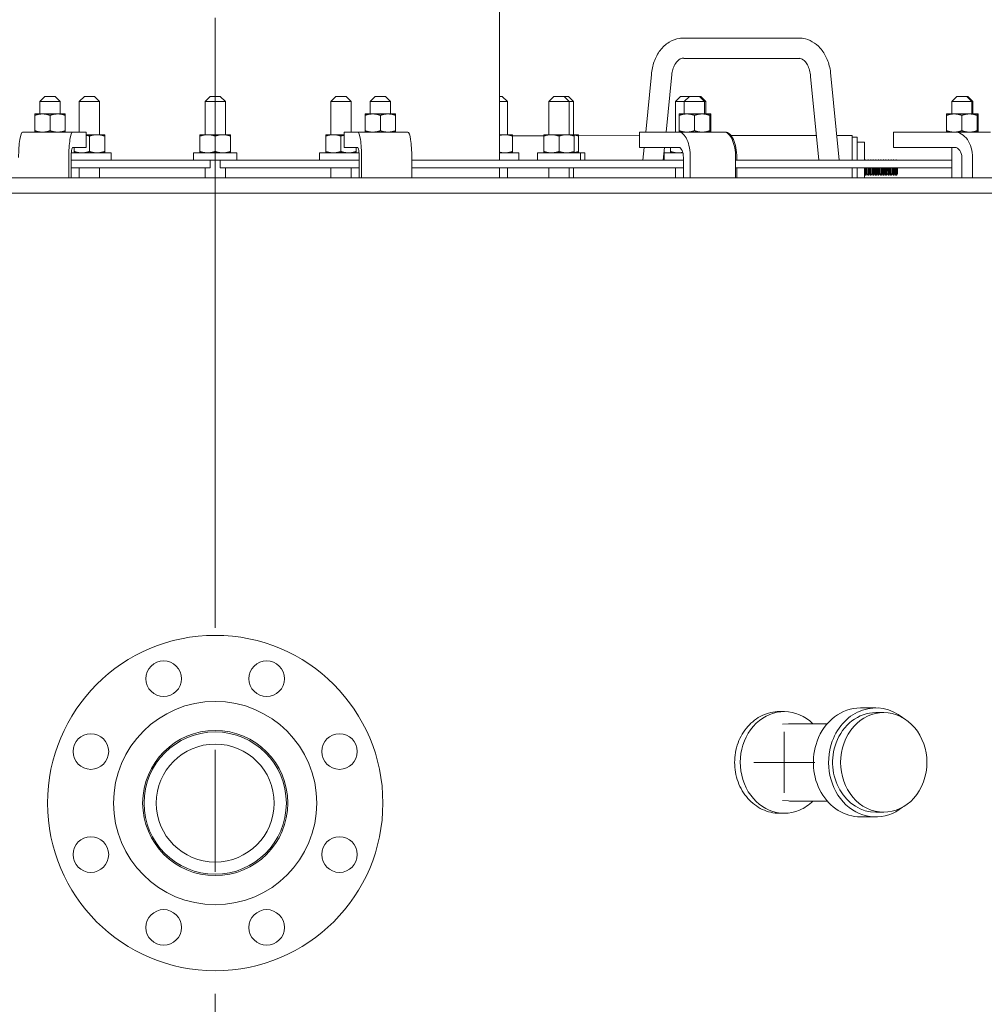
# Model space of a CAD drawing. Header units: inches. Extents: x 1 to 669, y 0 to 417.
# Tile 258 of 317: x 329 to 352, y 245 to 269. Entities that reach past the tile are written whole.
import ezdxf

# ---------------------------------------------------------------- set-up
doc = ezdxf.new("R2010")
doc.units = ezdxf.units.IN
doc.header["$LTSCALE"] = 12
doc.header["$MEASUREMENT"] = 0
doc.linetypes.add('C', pattern=[2, 1.25, -0.25, 0.25, -0.25])
doc.layers.get('0').update_dxf_attribs({"linetype": 'CONTINUOUS'})
doc.layers.add('C', color=4, linetype='C', lineweight=13)
doc.layers.add('Leader', color=41, linetype='CONTINUOUS', lineweight=13)
doc.layers.add('D', color=2, linetype='CONTINUOUS')
doc.layers.add('X', color=1, linetype='CONTINUOUS')
doc.styles.get("Standard").update_dxf_attribs({"font": 'SIMPLEX.SHX', "width": 0.875})
doc.dimstyles.new('STANDARD$0', dxfattribs={"dimscale": 32, "dimtxt": 0.09375, "dimasz": 0.0625, "dimexe": 0.03125, "dimexo": 0.03125, "dimgap": 0.03125, "dimtad": 1, "dimtih": 1, "dimtoh": 1, "dimdec": 4, "dimzin": 12, "dimdsep": 46, "dimlunit": 5, "dimtxsty": 'Standard', "dimcen": -0.03125, "dimclrd": 256, "dimclre": 256, "dimclrt": 256, "dimadec": 0, "dimazin": 0, "dimtfac": 0.875, "dimtdec": 4, "dimtofl": 0, "dimtmove": 0, "dimatfit": 3, "dimfxl": 0, "dimtolj": 1, "dimtzin": 12, "dimlwd": 13, "dimlwe": 13, "dimarcsym": 0})

# ---------------------------------------------------------------- blocks, each defined once
blk = doc.blocks.new('*D70')
at = {"layer": 'D', "lineweight": 13}
for p, q in [((326.491, 290.284), (424.531, 290.284)), ((423.531, 288.284), (423.531, 251.845)), ((423.531, 170.776), (423.531, 243.72)), ((367.385, 168.776), (424.531, 168.776))]:
    blk.add_line(p, q, dxfattribs=at)
at = {"layer": 'D'}
for points in [[(423.197, 288.284), (423.864, 288.284), (423.531, 290.284)], [(423.197, 170.776), (423.864, 170.776), (423.531, 168.776)]]:
    blk.add_solid(points, dxfattribs=at)
at = {"layer": 'D', "insert": (423.531, 247.783), "char_height": 3, "attachment_point": 5}
blk.add_mtext('\\A1;121{\\H0.875x;\\S1/2;}{}{\\C2;%%p1}', dxfattribs=at)

msp = doc.modelspace()

# ---------------------------------------------------------------- linework, layer by layer
at = {"lineweight": 0}
for p, q in [((344.99913, 268.58582), (347.85864, 268.58582)), ((345.04834, 268.09069), (347.90351, 268.09069)), ((344.10776, 266.27576), (344.24857, 267.69264)), ((344.60776, 266.27576), (344.74857, 267.69264)), ((348.16618, 267.64391), (348.37047, 265.58826)), ((348.6565, 267.74136), (348.87047, 265.58826)), ((329.32995, 267.15076), (329.20495, 267.02576)), ((329.32995, 267.15076), (329.57995, 267.15076)), ((329.57995, 267.15076), (329.70495, 267.02576)), ((330.2987, 267.15076), (330.1737, 267.02576)), ((330.2987, 267.15076), (330.5487, 267.15076)), ((330.5487, 267.15076), (330.6737, 267.02576)), ((333.39245, 267.15076), (333.26745, 267.02576)), ((333.39245, 267.15076), (333.64245, 267.15076)), ((333.64245, 267.15076), (333.76745, 267.02576)), ((336.4862, 267.15076), (336.3612, 267.02576)), ((336.4862, 267.15076), (336.7362, 267.15076)), ((336.7362, 267.15076), (336.8612, 267.02576)), ((337.45495, 267.15076), (337.32995, 267.02576)), ((337.45495, 267.15076), (337.70495, 267.15076)), ((337.70495, 267.15076), (337.82995, 267.02576)), ((340.51425, 267.15076), (340.57995, 267.15076)), ((340.57995, 267.15076), (340.70495, 267.02576)), ((341.85117, 267.15076), (341.72617, 267.02576)), ((341.85117, 267.15076), (342.10117, 267.15076)), ((342.10117, 267.15076), (342.20693, 267.15076)), ((342.10117, 267.15076), (342.22617, 267.02576)), ((342.20693, 267.15076), (342.33193, 267.02576)), ((344.96723, 267.15076), (344.84223, 267.02576)), ((344.96723, 267.15076), (345.18322, 267.15076)), ((345.18322, 267.15076), (345.05822, 267.02576)), ((345.18322, 267.15076), (345.43322, 267.15076)), ((345.43322, 267.15076), (345.46351, 267.15076)), ((345.43322, 267.15076), (345.55822, 267.02576)), ((345.46351, 267.15076), (345.58851, 267.02576)), ((351.76005, 267.15076), (351.63505, 267.02576)), ((351.76005, 267.15076), (352.01005, 267.15076)), ((352.01005, 267.15076), (352.03409, 267.15076)), ((352.01005, 267.15076), (352.13505, 267.02576)), ((352.03409, 267.15076), (352.15909, 267.02576)), ((329.70495, 267.02576), (329.20495, 267.02576)), ((329.20495, 266.72376), (329.20495, 267.02576)), ((329.70495, 266.72376), (329.70495, 267.02576)), ((330.6737, 267.02576), (330.1737, 267.02576)), ((330.1737, 266.27576), (330.1737, 267.02576)), ((330.6737, 266.21326), (330.6737, 267.02576)), ((333.76745, 267.02576), (333.26745, 267.02576)), ((333.26745, 266.21326), (333.26745, 267.02576)), ((333.76745, 266.21326), (333.76745, 267.02576)), ((336.8612, 267.02576), (336.3612, 267.02576)), ((336.3612, 266.21326), (336.3612, 267.02576)), ((336.8612, 266.27576), (336.8612, 267.02576)), ((337.82995, 267.02576), (337.32995, 267.02576)), ((337.32995, 266.72376), (337.32995, 267.02576)), ((337.82995, 266.72376), (337.82995, 267.02576)), ((340.70495, 267.02576), (340.51425, 267.02576)), ((340.70495, 266.21326), (340.70495, 267.02576)), ((342.22617, 267.02576), (341.72617, 267.02576)), ((341.72617, 266.21326), (341.72617, 267.02576)), ((342.33193, 267.02576), (342.22617, 267.02576)), ((342.22617, 266.21326), (342.22617, 267.02576)), ((342.33193, 266.21326), (342.33193, 267.02576)), ((345.05822, 267.02576), (344.84223, 267.02576)), ((344.84223, 266.27576), (344.84223, 267.02576)), ((345.55822, 267.02576), (345.05822, 267.02576)), ((345.05822, 266.72376), (345.05822, 267.02576)), ((345.58851, 267.02576), (345.55822, 267.02576)), ((345.55822, 266.72376), (345.55822, 267.02576)), ((345.58851, 266.72376), (345.58851, 267.02576)), ((352.13505, 267.02576), (351.63505, 267.02576)), ((351.63505, 266.72376), (351.63505, 267.02576)), ((352.15909, 267.02576), (352.13505, 267.02576)), ((352.13505, 266.72376), (352.13505, 267.02576)), ((352.15909, 266.72376), (352.15909, 267.02576)), ((329.26745, 266.72376), (329.07995, 266.72376)), ((329.07995, 266.69026), (329.07995, 266.30925)), ((329.64245, 266.72376), (329.26745, 266.72376)), ((329.45495, 266.69026), (329.45495, 266.30925)), ((329.82995, 266.72376), (329.64245, 266.72376)), ((329.82995, 266.69026), (329.82995, 266.30925)), ((337.39245, 266.72376), (337.20495, 266.72376)), ((337.20495, 266.69026), (337.20495, 266.30925)), ((337.76745, 266.72376), (337.39245, 266.72376)), ((337.57995, 266.69026), (337.57995, 266.30925)), ((337.95495, 266.72376), (337.76745, 266.72376)), ((337.95495, 266.69026), (337.95495, 266.30925)), ((345.12072, 266.72376), (344.93322, 266.72376)), ((344.93322, 266.69026), (344.93322, 266.30925)), ((345.49572, 266.72376), (345.12072, 266.72376)), ((345.30822, 266.69026), (345.30822, 266.30925)), ((345.68322, 266.72376), (345.49572, 266.72376)), ((345.71351, 266.72376), (345.68322, 266.72376)), ((345.68322, 266.69026), (345.68322, 266.30925)), ((345.71351, 266.69026), (345.71351, 266.30925)), ((351.69755, 266.72376), (351.51005, 266.72376)), ((351.51005, 266.69026), (351.51005, 266.30925)), ((352.07255, 266.72376), (351.69755, 266.72376)), ((351.88505, 266.69026), (351.88505, 266.30925)), ((352.26005, 266.72376), (352.07255, 266.72376)), ((352.28409, 266.72376), (352.26005, 266.72376)), ((352.26005, 266.69026), (352.26005, 266.30925)), ((352.28409, 266.69026), (352.28409, 266.30925)), ((328.77898, 266.27576), (330.01359, 266.27576)), ((330.34602, 266.27576), (330.01359, 266.27576)), ((330.34602, 265.90076), (330.34602, 266.27576)), ((330.6112, 266.21326), (330.34602, 266.21326)), ((330.4237, 265.79875), (330.4237, 266.17976)), ((330.7987, 266.21326), (330.6112, 266.21326)), ((330.7987, 265.79875), (330.7987, 266.17976)), ((333.32995, 266.21326), (333.14245, 266.21326)), ((333.14245, 265.79875), (333.14245, 266.17976)), ((333.70495, 266.21326), (333.32995, 266.21326)), ((333.51745, 265.79875), (333.51745, 266.17976)), ((333.89245, 266.21326), (333.70495, 266.21326)), ((333.89245, 265.79875), (333.89245, 266.17976)), ((336.4237, 266.21326), (336.2362, 266.21326)), ((336.2362, 265.79875), (336.2362, 266.17976)), ((336.68889, 266.21326), (336.4237, 266.21326)), ((336.6112, 265.79875), (336.6112, 266.17976)), ((337.02131, 266.27576), (336.68889, 266.27576)), ((336.68889, 266.27576), (336.68889, 265.90076)), ((337.02131, 266.27576), (338.25592, 266.27576)), ((340.64245, 266.21326), (340.51425, 266.21326)), ((340.82995, 266.21326), (340.64245, 266.21326)), ((340.82995, 265.79875), (340.82995, 266.17976)), ((341.78868, 266.21326), (341.60118, 266.21326)), ((341.60118, 265.79875), (341.60118, 266.17976)), ((342.16368, 266.21326), (341.78868, 266.21326)), ((341.97618, 265.79875), (341.97618, 266.17976)), ((342.35118, 266.21326), (342.16368, 266.21326)), ((342.45697, 266.21326), (342.35118, 266.21326)), ((342.35118, 265.79875), (342.35118, 266.17976)), ((342.45697, 265.79875), (342.45697, 266.17976)), ((344.92159, 266.27576), (343.95686, 266.27576)), ((343.95686, 266.27576), (343.95686, 265.90076)), ((344.92159, 266.27576), (346.03535, 266.27576)), ((346.06563, 266.27576), (346.03535, 266.27576)), ((351.70828, 266.27576), (350.20567, 266.27576)), ((350.20567, 266.27576), (350.20567, 265.90076)), ((351.70828, 266.27576), (352.59216, 266.27576)), ((330.01359, 265.90076), (330.34602, 265.90076)), ((330.0487, 265.79875), (330.0487, 265.90076)), ((336.68889, 265.90076), (337.02131, 265.90076)), ((336.9862, 265.79875), (336.9862, 265.90076)), ((343.95686, 265.90076), (344.92159, 265.90076)), ((344.03944, 265.58826), (344.07049, 265.90076)), ((344.53944, 265.58826), (344.57049, 265.90076)), ((344.71726, 265.79875), (344.71726, 265.90076)), ((350.20567, 265.90076), (351.70828, 265.90076)), ((351.63505, 265.15076), (351.63505, 265.90076)), ((329.91582, 265.65076), (329.91582, 265.15076)), ((329.97449, 265.15076), (329.97449, 265.65076)), ((330.9552, 265.76526), (329.97883, 265.76526)), ((330.9552, 265.76526), (330.9552, 265.58826)), ((334.04895, 265.76526), (332.98595, 265.76526)), ((332.98595, 265.76526), (332.98595, 265.58826)), ((334.04895, 265.76526), (334.04895, 265.58826)), ((337.05608, 265.76526), (336.0797, 265.76526)), ((336.0797, 265.76526), (336.0797, 265.58826)), ((337.06042, 265.65076), (337.06042, 265.15076)), ((337.11908, 265.15076), (337.11908, 265.65076)), ((338.35369, 265.65076), (338.35369, 265.15076)), ((340.98645, 265.76526), (340.51425, 265.76526)), ((340.98645, 265.76526), (340.98645, 265.58826)), ((342.50768, 265.76526), (341.44468, 265.76526)), ((341.44468, 265.76526), (341.44468, 265.58826)), ((342.50768, 265.76526), (342.50768, 265.58826)), ((342.61347, 265.76526), (342.50768, 265.76526)), ((342.61347, 265.76526), (342.61347, 265.58826)), ((345.02249, 265.76526), (344.56076, 265.76526)), ((344.56076, 265.76526), (344.56076, 265.58826)), ((345.03509, 265.65076), (345.03509, 265.15076)), ((345.20534, 265.15076), (345.20534, 265.65076)), ((346.31909, 265.65076), (346.31909, 265.15076)), ((346.34938, 265.58826), (346.34938, 265.65076)), ((351.88505, 265.65076), (351.88505, 265.15076)), ((352.15022, 265.15076), (352.15022, 265.65076)), ((329.97449, 265.58826), (333.39245, 265.58826)), ((333.39245, 265.40076), (329.97449, 265.40076)), ((330.1737, 265.15076), (330.1737, 265.40076)), ((330.6737, 265.15076), (330.6737, 265.40076)), ((333.26745, 265.15076), (333.26745, 265.40076)), ((333.64245, 265.58826), (333.39245, 265.58826)), ((333.39245, 265.58826), (333.39245, 265.40076)), ((333.64245, 265.58826), (333.64245, 265.40076)), ((337.06042, 265.58826), (333.64245, 265.58826)), ((333.64245, 265.40076), (337.06042, 265.40076)), ((333.76745, 265.15076), (333.76745, 265.40076)), ((336.3612, 265.15076), (336.3612, 265.40076)), ((336.8612, 265.15076), (336.8612, 265.40076)), ((345.03509, 265.58826), (338.35369, 265.58826)), ((338.35369, 265.40076), (345.03509, 265.40076)), ((340.70495, 265.15076), (340.70495, 265.40076)), ((341.72617, 265.15076), (341.72617, 265.40076)), ((342.22617, 265.15076), (342.22617, 265.40076)), ((342.33193, 265.15076), (342.33193, 265.40076)), ((344.84223, 265.15076), (344.84223, 265.40076)), ((351.63505, 265.58826), (346.31909, 265.58826)), ((346.31909, 265.40076), (351.63505, 265.40076)), ((346.34938, 265.15076), (346.34938, 265.40076)), ((358.99017, 265.15076), (305.51745, 265.15076)), ((305.51745, 264.77576), (358.90376, 264.77576)), ((349.76745, 252.11576), (349.39245, 252.11576)), ((347.39245, 252.02576), (347.51745, 252.02576)), ((349.96445, 252.00076), (349.76745, 252.00076)), ((347.47336, 251.71502), (347.62271, 251.72436)), ((347.66724, 251.72576), (348.57402, 251.72576)), ((347.47336, 249.8365), (347.62271, 249.82715)), ((347.66724, 249.82576), (348.57402, 249.82576)), ((347.39245, 249.52576), (347.51745, 249.52576)), ((349.76745, 249.43576), (349.39245, 249.43576)), ((349.96445, 249.55076), (349.76745, 249.55076))]:
    msp.add_line(p, q, dxfattribs=at)
for centre, radius in [((333.51745, 249.77576), 4.125), ((332.25077, 252.8338), 0.4375), ((334.78413, 252.8338), 0.4375), ((333.51745, 249.77576), 2.5), ((330.45941, 251.04244), 0.4375), ((333.51745, 249.77576), 1.785), ((333.51745, 249.77576), 1.75), ((336.57549, 251.04244), 0.4375), ((333.51745, 249.77576), 1.45), ((330.45941, 248.50908), 0.4375), ((336.57549, 248.50908), 0.4375), ((332.25077, 246.71772), 0.4375), ((334.78413, 246.71772), 0.4375)]:
    msp.add_circle(centre, radius, dxfattribs=at)
for centre, major_axis, ratio, start_param, end_param in [((345.02373, 268.33826), (-0.04874, 0.2452), 0.70022527, -0.13828485, -0.10326615), ((345.02373, 268.33826), (0.04874, -0.2452), 0.70022527, -0.20852437, -0.13828485), ((348.41134, 267.69264), (-0.24501, -0.04968), 0.19490504, -0.02571614, -0.01974916), ((348.41134, 267.69264), (0.24501, 0.04968), 0.19490504, -0.01974916, -0.01600006), ((330.01359, 265.65076), (0, 0.625), 0.15643447, 0, 1.57079633), ((337.02131, 265.65076), (0, 0.625), 0.15643447, -1.57079633, 0), ((344.92159, 265.65076), (0, 0.625), 0.4539905, -1.57079633, 0), ((346.06563, 265.65076), (0, 0.625), 0.4539905, -1.57079633, 0), ((351.70828, 265.65076), (0, 0.625), 0.70710678, -1.57079633, 0), ((347.51745, 250.77576), (0, 1.25), 0.8660254, -0.70748321, 3.49503025), ((347.66724, 250.77576), (0, 0.95), 0.8660254, 0, 0.05415305), ((347.66724, 250.77576), (0, -0.95), 0.8660254, -0.05415305, 0), ((347.51745, 250.77576), (0, -1.25), 0.8660254, 0.3534376, 0.70748321)]:
    msp.add_ellipse(centre, major_axis=major_axis, ratio=ratio, start_param=start_param, end_param=end_param, dxfattribs=at)
at = {"lineweight": 0, "extrusion": (1.13553e-15, 1.63582e-45, -1)}
msp.add_ellipse((328.77898, 265.65076), major_axis=(0, 0.625), ratio=0.15643447, start_param=-1.57079633, end_param=0, dxfattribs=at)
at = {"lineweight": 0, "extrusion": (1.13553e-15, 2.17541e-32, -1)}
msp.add_ellipse((338.25592, 265.65076), major_axis=(0, 0.625), ratio=0.15643447, start_param=0, end_param=1.57079633, dxfattribs=at)
at = {"lineweight": 0, "extrusion": (1.17383e-15, -1.71396e-31, -1)}
msp.add_ellipse((346.03535, 265.65076), major_axis=(0, 0.625), ratio=0.4539905, start_param=0, end_param=1.57079633, dxfattribs=at)
at = {"lineweight": 0, "extrusion": (7.09705e-16, 1.02239e-45, -1)}
msp.add_ellipse((330.01359, 265.65076), major_axis=(0, 0.25), ratio=0.15643447, start_param=-1.57079633, end_param=0, dxfattribs=at)
at = {"lineweight": 0, "extrusion": (7.09705e-16, 1.12204e-31, -1)}
msp.add_ellipse((337.02131, 265.65076), major_axis=(0, 0.25), ratio=0.15643447, start_param=0, end_param=1.57079633, dxfattribs=at)
at = {"lineweight": 0, "extrusion": (9.78191e-16, 5.43852e-32, -1)}
msp.add_ellipse((344.92159, 265.65076), major_axis=(0, 0.25), ratio=0.4539905, start_param=0, end_param=1.57079633, dxfattribs=at)
at = {"lineweight": 0, "extrusion": (1.09906e-15, -5.27372e-32, -1)}
msp.add_ellipse((351.70828, 265.65076), major_axis=(0, 0.25), ratio=0.70710678, start_param=0, end_param=1.57079633, dxfattribs=at)
at = {"lineweight": 0, "extrusion": (1.03019e-15, -1.77502e-17, -1)}
for centre, end_param in [((349.39245, 250.77576), 0), ((349.76745, 250.77576), 0.60496544)]:
    msp.add_ellipse(centre, major_axis=(0, 1.34), ratio=0.8660254, start_param=-1.17039705, end_param=end_param, dxfattribs=at)
at = {"lineweight": 0, "extrusion": (1.02033e-15, -4.95561e-18, -1)}
for centre, major_axis, start_param, end_param in [((349.96445, 250.77576), (0, -1.225), -4.311989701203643, 1.971195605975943), ((349.76745, 250.77576), (0, 1.225), -1.17039705, 0)]:
    msp.add_ellipse(centre, major_axis=major_axis, ratio=0.8660254, start_param=start_param, end_param=end_param, dxfattribs=at)
at = {"lineweight": 0, "extrusion": (1.05237e-15, -6.97201e-32, -1)}
msp.add_ellipse((349.39245, 250.77576), major_axis=(0, -1.34), ratio=0.8660254, start_param=0, end_param=1.97119561, dxfattribs=at)
at = {"lineweight": 0, "extrusion": (1.03468e-15, 1.52011e-17, -1)}
msp.add_ellipse((349.76745, 250.77576), major_axis=(0, -1.34), ratio=0.8660254, start_param=-0.60496544, end_param=1.97119561, dxfattribs=at)
at = {"lineweight": 0, "extrusion": (1.04651e-15, -5.15992e-32, -1)}
msp.add_ellipse((349.76745, 250.77576), major_axis=(0, -1.225), ratio=0.8660254, start_param=0, end_param=1.97119561, dxfattribs=at)
at = {"lineweight": 0}
for points, knots in [([(344.24857, 267.69264), (344.25734, 267.80195), (344.28034, 267.91077), (344.35227, 268.11146), (344.4023, 268.20587), (344.52474, 268.36725), (344.599, 268.43649), (344.75973, 268.53537), (344.84785, 268.56797), (344.95577, 268.583), (344.97435, 268.58476), (344.99296, 268.58567)], [0, 0, 0, 0, 0.32967676, 0.32967676, 0.6615162, 0.6615162, 0.99330168, 0.99330168, 1.30864488, 1.30864488, 1.37373518, 1.37373518, 1.37373518, 1.37373518]), ([(347.85539, 268.58567), (347.86564, 268.58618), (347.87591, 268.58643), (347.91701, 268.58643), (347.94791, 268.58414), (348.05785, 268.56777), (348.13603, 268.54018), (348.27915, 268.45895), (348.34562, 268.40401), (348.46517, 268.26947), (348.51809, 268.18639), (348.6024, 268.001), (348.63339, 267.89536), (348.65255, 267.77225), (348.65465, 267.75692), (348.65648, 267.74155)], [0, 0, 0, 0, 0.03586469, 0.03586469, 0.14364348, 0.14364348, 0.42391221, 0.42391221, 0.70950971, 0.70950971, 1.0207974, 1.0207974, 1.35075024, 1.35075024, 1.39741351, 1.39741351, 1.39741351, 1.39741351]), ([(345.03587, 268.0913), (345.01592, 268.09325), (344.99684, 268.091), (344.95449, 268.07449), (344.93219, 268.06152), (344.88136, 268.01696), (344.85205, 267.98143), (344.80631, 267.90111), (344.78795, 267.85825), (344.76263, 267.77448), (344.75396, 267.73397), (344.74857, 267.69264)], [0, 0, 0, 0, 0.190178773, 0.190178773, 0.349455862, 0.349455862, 0.537876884, 0.537876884, 0.693052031, 0.693052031, 0.819877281, 0.819877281, 0.819877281, 0.819877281]), ([(348.16616, 267.6442), (348.16249, 267.69746), (348.15336, 267.75043), (348.12618, 267.84723), (348.10776, 267.89236), (348.06623, 267.96789), (348.04272, 267.99953), (347.99664, 268.04706), (347.97373, 268.06362), (347.9329, 268.0848), (347.91495, 268.08968), (347.89831, 268.0913)], [0, 0, 0, 0, 0.160805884, 0.160805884, 0.321053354, 0.321053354, 0.477551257, 0.477551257, 0.632594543, 0.632594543, 0.791232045, 0.791232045, 0.791232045, 0.791232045]), ([(347.39245, 249.52576), (347.32448, 249.52576), (347.25402, 249.53327), (347.1135, 249.56491), (347.04344, 249.58903), (346.90876, 249.65281), (346.84403, 249.69253), (346.72409, 249.78432), (346.66888, 249.83639), (346.57101, 249.94736), (346.525, 250.01005), (346.4438, 250.14656), (346.4086, 250.22038), (346.35203, 250.37437), (346.33061, 250.45465), (346.30251, 250.6161), (346.29584, 250.69727), (346.29584, 250.77576), (346.29584, 250.85425), (346.30251, 250.93541), (346.33061, 251.09686), (346.35203, 251.17715), (346.4086, 251.33113), (346.4438, 251.40495), (346.525, 251.54147), (346.57101, 251.60416), (346.66888, 251.71513), (346.72409, 251.7672), (346.84403, 251.85898), (346.90876, 251.8987), (347.04344, 251.96249), (347.1135, 251.98661), (347.25402, 252.01825), (347.32448, 252.02576), (347.39245, 252.02576)], [-4.78461539, -4.78461539, -4.78461539, -4.78461539, -4.18653851, -4.18653851, -3.58846163, -3.58846163, -2.99038474, -2.99038474, -2.39230786, -2.39230786, -1.7942309, -1.7942309, -1.19615393, -1.19615393, -0.59807697, -0.59807697, 0, 0, 0, 0.59807697, 0.59807697, 1.19615393, 1.19615393, 1.7942309, 1.7942309, 2.39230786, 2.39230786, 2.99038474, 2.99038474, 3.58846163, 3.58846163, 4.18653851, 4.18653851, 4.78461539, 4.78461539, 4.78461539, 4.78461539])]:
    msp.add_open_spline(points, degree=3, knots=knots, dxfattribs=at)
for points, weights in [([(329.07995, 266.69026), (329.07995, 266.72376), (329.07995, 266.72376)], [1, 1.0379548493, 1]), ([(329.26745, 266.72376), (329.18043, 266.72376), (329.07995, 266.69026)], [1, 1.0379548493, 1]), ([(329.45495, 266.69026), (329.35447, 266.72376), (329.26745, 266.72376)], [1, 1.0379548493, 1]), ([(329.64245, 266.72376), (329.55543, 266.72376), (329.45495, 266.69026)], [1, 1.0379548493, 1]), ([(329.82995, 266.69026), (329.72947, 266.72376), (329.64245, 266.72376)], [1, 1.0379548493, 1]), ([(329.82995, 266.72376), (329.82995, 266.72376), (329.82995, 266.69026)], [1, 1.0379548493, 1]), ([(337.20495, 266.69026), (337.20495, 266.72376), (337.20495, 266.72376)], [1, 1.0379548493, 1]), ([(337.39245, 266.72376), (337.30543, 266.72376), (337.20495, 266.69026)], [1, 1.0379548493, 1]), ([(337.57995, 266.69026), (337.47947, 266.72376), (337.39245, 266.72376)], [1, 1.0379548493, 1]), ([(337.76745, 266.72376), (337.68043, 266.72376), (337.57995, 266.69026)], [1, 1.0379548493, 1]), ([(337.95495, 266.69026), (337.85447, 266.72376), (337.76745, 266.72376)], [1, 1.0379548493, 1]), ([(337.95495, 266.72376), (337.95495, 266.72376), (337.95495, 266.69026)], [1, 1.0379548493, 1]), ([(344.93322, 266.69026), (344.93322, 266.72376), (344.93322, 266.72376)], [1, 1.0379548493, 1]), ([(345.12072, 266.72376), (345.0337, 266.72376), (344.93322, 266.69026)], [1, 1.0379548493, 1]), ([(345.30822, 266.69026), (345.20774, 266.72376), (345.12072, 266.72376)], [1, 1.0379548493, 1]), ([(345.49572, 266.72376), (345.4087, 266.72376), (345.30822, 266.69026)], [1, 1.0379548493, 1]), ([(345.68322, 266.69026), (345.58274, 266.72376), (345.49572, 266.72376)], [1, 1.0379548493, 1]), ([(345.68322, 266.72376), (345.68322, 266.72376), (345.68322, 266.69026)], [1, 1.0379548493, 1]), ([(345.71351, 266.69026), (345.69807, 266.69541), (345.68322, 266.69972)], [1, 1.00564852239, 1.00961579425]), ([(345.71351, 266.72376), (345.71351, 266.72376), (345.71351, 266.69026)], [1, 1.0379548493, 1]), ([(351.51005, 266.69026), (351.51005, 266.72376), (351.51005, 266.72376)], [1, 1.0379548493, 1]), ([(351.69755, 266.72376), (351.61053, 266.72376), (351.51005, 266.69026)], [1, 1.0379548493, 1]), ([(351.88505, 266.69026), (351.78457, 266.72376), (351.69755, 266.72376)], [1, 1.0379548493, 1]), ([(352.07255, 266.72376), (351.98553, 266.72376), (351.88505, 266.69026)], [1, 1.0379548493, 1]), ([(352.26005, 266.69026), (352.15957, 266.72376), (352.07255, 266.72376)], [1, 1.0379548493, 1]), ([(352.26005, 266.72376), (352.26005, 266.72376), (352.26005, 266.69026)], [1, 1.0379548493, 1]), ([(352.28409, 266.69026), (352.27189, 266.69433), (352.26005, 266.69788)], [1, 1.00446211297, 1.00787506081]), ([(352.28409, 266.72376), (352.28409, 266.72376), (352.28409, 266.69026)], [1, 1.0379548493, 1]), ([(329.07995, 266.27576), (329.07995, 266.27576), (329.07995, 266.30925)], [1, 1.0379548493, 1]), ([(329.07995, 266.30925), (329.18043, 266.27576), (329.26745, 266.27576)], [1, 1.0379548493, 1]), ([(329.26745, 266.27576), (329.35447, 266.27576), (329.45495, 266.30925)], [1, 1.0379548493, 1]), ([(329.45495, 266.30925), (329.55543, 266.27576), (329.64245, 266.27576)], [1, 1.0379548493, 1]), ([(329.64245, 266.27576), (329.72947, 266.27576), (329.82995, 266.30925)], [1, 1.0379548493, 1]), ([(329.82995, 266.30925), (329.82995, 266.27576), (329.82995, 266.27576)], [1, 1.0379548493, 1]), ([(330.4237, 266.17976), (330.38312, 266.19329), (330.34602, 266.20121)], [1, 1.01499023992, 1.0181397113]), ([(330.6112, 266.21326), (330.52418, 266.21326), (330.4237, 266.17976)], [1, 1.0379548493, 1]), ([(330.7987, 266.17976), (330.69822, 266.21326), (330.6112, 266.21326)], [1, 1.0379548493, 1]), ([(330.7987, 266.21326), (330.7987, 266.21326), (330.7987, 266.17976)], [1, 1.0379548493, 1]), ([(333.14245, 266.17976), (333.14245, 266.21326), (333.14245, 266.21326)], [1, 1.0379548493, 1]), ([(333.32995, 266.21326), (333.24293, 266.21326), (333.14245, 266.17976)], [1, 1.0379548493, 1]), ([(333.51745, 266.17976), (333.41697, 266.21326), (333.32995, 266.21326)], [1, 1.0379548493, 1]), ([(333.70495, 266.21326), (333.61793, 266.21326), (333.51745, 266.17976)], [1, 1.0379548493, 1]), ([(333.89245, 266.17976), (333.79197, 266.21326), (333.70495, 266.21326)], [1, 1.0379548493, 1]), ([(333.89245, 266.21326), (333.89245, 266.21326), (333.89245, 266.17976)], [1, 1.0379548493, 1]), ([(336.2362, 266.17976), (336.2362, 266.21326), (336.2362, 266.21326)], [1, 1.0379548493, 1]), ([(336.4237, 266.21326), (336.33668, 266.21326), (336.2362, 266.17976)], [1, 1.0379548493, 1]), ([(336.6112, 266.17976), (336.51072, 266.21326), (336.4237, 266.21326)], [1, 1.0379548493, 1]), ([(336.68889, 266.20121), (336.65179, 266.19329), (336.6112, 266.17976)], [1.0181397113, 1.01499023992, 1]), ([(337.20495, 266.27576), (337.20495, 266.27576), (337.20495, 266.30925)], [1, 1.0379548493, 1]), ([(337.20495, 266.30925), (337.30543, 266.27576), (337.39245, 266.27576)], [1, 1.0379548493, 1]), ([(337.39245, 266.27576), (337.47947, 266.27576), (337.57995, 266.30925)], [1, 1.0379548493, 1]), ([(337.57995, 266.30925), (337.68043, 266.27576), (337.76745, 266.27576)], [1, 1.0379548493, 1]), ([(337.76745, 266.27576), (337.85447, 266.27576), (337.95495, 266.30925)], [1, 1.0379548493, 1]), ([(337.95495, 266.30925), (337.95495, 266.27576), (337.95495, 266.27576)], [1, 1.0379548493, 1]), ([(340.64245, 266.21326), (340.58067, 266.21326), (340.51425, 266.197)], [1, 1.02665312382, 1.01587287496]), ([(340.82995, 266.17976), (340.72947, 266.21326), (340.64245, 266.21326)], [1, 1.0379548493, 1]), ([(340.82995, 266.21326), (340.82995, 266.21326), (340.82995, 266.17976)], [1, 1.0379548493, 1]), ([(341.60118, 266.17976), (341.60118, 266.21326), (341.60118, 266.21326)], [1, 1.0379548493, 1]), ([(341.78868, 266.21326), (341.70166, 266.21326), (341.60118, 266.17976)], [1, 1.0379548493, 1]), ([(341.97618, 266.17976), (341.8757, 266.21326), (341.78868, 266.21326)], [1, 1.0379548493, 1]), ([(342.16368, 266.21326), (342.07666, 266.21326), (341.97618, 266.17976)], [1, 1.0379548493, 1]), ([(342.35118, 266.17976), (342.2507, 266.21326), (342.16368, 266.21326)], [1, 1.0379548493, 1]), ([(342.35118, 266.21326), (342.35118, 266.21326), (342.35118, 266.17976)], [1, 1.0379548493, 1]), ([(342.45697, 266.17976), (342.40109, 266.19839), (342.35118, 266.20651)], [1, 1.02076003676, 1.01880997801]), ([(342.45697, 266.21326), (342.45697, 266.21326), (342.45697, 266.17976)], [1, 1.0379548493, 1]), ([(344.93322, 266.27576), (344.93322, 266.27576), (344.93322, 266.30925)], [1, 1.0379548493, 1]), ([(344.93322, 266.30925), (345.0337, 266.27576), (345.12072, 266.27576)], [1, 1.0379548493, 1]), ([(345.12072, 266.27576), (345.20774, 266.27576), (345.30822, 266.30925)], [1, 1.0379548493, 1]), ([(345.30822, 266.30925), (345.4087, 266.27576), (345.49572, 266.27576)], [1, 1.0379548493, 1]), ([(345.49572, 266.27576), (345.58274, 266.27576), (345.68322, 266.30925)], [1, 1.0379548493, 1]), ([(345.68322, 266.29979), (345.69807, 266.30411), (345.71351, 266.30925)], [1.00961579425, 1.00564852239, 1]), ([(345.68322, 266.30925), (345.68322, 266.27576), (345.68322, 266.27576)], [1, 1.0379548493, 1]), ([(345.71351, 266.30925), (345.71351, 266.27576), (345.71351, 266.27576)], [1, 1.0379548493, 1]), ([(351.51005, 266.27576), (351.51005, 266.27576), (351.51005, 266.30925)], [1, 1.0379548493, 1]), ([(351.51005, 266.30925), (351.61053, 266.27576), (351.69755, 266.27576)], [1, 1.0379548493, 1]), ([(351.69755, 266.27576), (351.78457, 266.27576), (351.88505, 266.30925)], [1, 1.0379548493, 1]), ([(351.88505, 266.30925), (351.98553, 266.27576), (352.07255, 266.27576)], [1, 1.0379548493, 1]), ([(352.07255, 266.27576), (352.15957, 266.27576), (352.26005, 266.30925)], [1, 1.0379548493, 1]), ([(352.26005, 266.30163), (352.27189, 266.30518), (352.28409, 266.30925)], [1.00787506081, 1.00446211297, 1]), ([(352.26005, 266.30925), (352.26005, 266.27576), (352.26005, 266.27576)], [1, 1.0379548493, 1]), ([(352.28409, 266.30925), (352.28409, 266.27576), (352.28409, 266.27576)], [1, 1.0379548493, 1]), ([(330.0487, 265.76526), (330.0487, 265.76526), (330.0487, 265.79875)], [1, 1.0379548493, 1]), ([(330.0487, 265.79875), (330.14918, 265.76526), (330.2362, 265.76526)], [1, 1.0379548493, 1]), ([(330.2362, 265.76526), (330.32322, 265.76526), (330.4237, 265.79875)], [1, 1.0379548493, 1]), ([(330.4237, 265.79875), (330.52418, 265.76526), (330.6112, 265.76526)], [1, 1.0379548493, 1]), ([(330.6112, 265.76526), (330.69822, 265.76526), (330.7987, 265.79875)], [1, 1.0379548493, 1]), ([(330.7987, 265.79875), (330.7987, 265.76526), (330.7987, 265.76526)], [1, 1.0379548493, 1]), ([(333.14245, 265.76526), (333.14245, 265.76526), (333.14245, 265.79875)], [1, 1.0379548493, 1]), ([(333.14245, 265.79875), (333.24293, 265.76526), (333.32995, 265.76526)], [1, 1.0379548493, 1]), ([(333.32995, 265.76526), (333.41697, 265.76526), (333.51745, 265.79875)], [1, 1.0379548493, 1]), ([(333.51745, 265.79875), (333.61793, 265.76526), (333.70495, 265.76526)], [1, 1.0379548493, 1]), ([(333.70495, 265.76526), (333.79197, 265.76526), (333.89245, 265.79875)], [1, 1.0379548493, 1]), ([(333.89245, 265.79875), (333.89245, 265.76526), (333.89245, 265.76526)], [1, 1.0379548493, 1]), ([(336.2362, 265.76526), (336.2362, 265.76526), (336.2362, 265.79875)], [1, 1.0379548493, 1]), ([(336.2362, 265.79875), (336.33668, 265.76526), (336.4237, 265.76526)], [1, 1.0379548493, 1]), ([(336.4237, 265.76526), (336.51072, 265.76526), (336.6112, 265.79875)], [1, 1.0379548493, 1]), ([(336.6112, 265.79875), (336.71168, 265.76526), (336.7987, 265.76526)], [1, 1.0379548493, 1]), ([(336.7987, 265.76526), (336.88572, 265.76526), (336.9862, 265.79875)], [1, 1.0379548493, 1]), ([(336.9862, 265.79875), (336.9862, 265.76526), (336.9862, 265.76526)], [1, 1.0379548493, 1]), ([(340.51425, 265.78152), (340.58067, 265.76526), (340.64245, 265.76526)], [1.01587287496, 1.02665312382, 1]), ([(340.64245, 265.76526), (340.72947, 265.76526), (340.82995, 265.79875)], [1, 1.0379548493, 1]), ([(340.82995, 265.79875), (340.82995, 265.76526), (340.82995, 265.76526)], [1, 1.0379548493, 1]), ([(341.60118, 265.76526), (341.60118, 265.76526), (341.60118, 265.79875)], [1, 1.0379548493, 1]), ([(341.60118, 265.79875), (341.70166, 265.76526), (341.78868, 265.76526)], [1, 1.0379548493, 1]), ([(341.78868, 265.76526), (341.8757, 265.76526), (341.97618, 265.79875)], [1, 1.0379548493, 1]), ([(341.97618, 265.79875), (342.07666, 265.76526), (342.16368, 265.76526)], [1, 1.0379548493, 1]), ([(342.16368, 265.76526), (342.2507, 265.76526), (342.35118, 265.79875)], [1, 1.0379548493, 1]), ([(342.35118, 265.79875), (342.35118, 265.76526), (342.35118, 265.76526)], [1, 1.0379548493, 1]), ([(342.35118, 265.772), (342.40109, 265.78012), (342.45697, 265.79875)], [1.01880997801, 1.02076003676, 1]), ([(342.45697, 265.79875), (342.45697, 265.76526), (342.45697, 265.76526)], [1, 1.0379548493, 1]), ([(344.71726, 265.76526), (344.71726, 265.76526), (344.71726, 265.79875)], [1, 1.0379548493, 1]), ([(344.71726, 265.79875), (344.81774, 265.76526), (344.90476, 265.76526)], [1, 1.0379548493, 1]), ([(344.90476, 265.76526), (344.96031, 265.76526), (345.01921, 265.77831)], [1, 1.02390112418, 1.01769996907])]:
    msp.add_rational_spline(points, weights, degree=2, dxfattribs=at)
at = {"layer": 'C'}
msp.add_line((333.51745, 158.08826), (333.51745, 280.99462), dxfattribs=at)
at = {"layer": 'Leader'}
for p, q in [((347.51745, 250.02551), (347.51745, 251.52551)), ((346.76745, 250.77551), (348.26745, 250.77551))]:
    msp.add_line(p, q, dxfattribs=at)
at = {"layer": 'X', "lineweight": 0}
for p, q in [((340.51425, 272.72576), (340.51425, 265.58826)), ((340.82995, 266.18718), (341.60118, 266.18782)), ((342.45697, 266.18854), (343.95686, 266.18979)), ((346.20778, 266.19167), (348.31033, 266.19342)), ((348.81029, 266.19384), (349.18456, 266.19415)), ((349.18464, 266.08945), (349.18456, 266.19415)), ((349.18459, 266.15415), (349.30959, 266.15426)), ((349.30959, 266.15426), (349.31006, 265.58826)), ((349.18464, 266.08945), (349.18506, 265.58826)), ((349.3097, 266.02926), (349.489, 266.02941)), ((349.489, 266.02941), (349.48936, 265.58826)), ((340.51425, 265.40076), (340.51425, 265.15076)), ((349.18522, 265.40076), (349.18543, 265.15076)), ((349.31022, 265.40076), (349.31043, 265.15076)), ((349.48952, 265.40076), (349.48973, 265.15076)), ((349.51158, 265.58826), (349.51414, 265.59193)), ((349.52448, 265.59194), (349.51414, 265.59193)), ((349.51414, 265.59193), (349.51415, 265.58826)), ((349.5143, 265.40076), (349.51446, 265.21693)), ((349.52448, 265.59194), (349.52448, 265.58826)), ((349.52706, 265.58826), (349.52448, 265.59194)), ((349.52464, 265.40076), (349.52479, 265.21694)), ((349.55072, 265.40076), (349.55084, 265.25421)), ((349.57404, 265.58826), (349.57664, 265.59198)), ((349.58698, 265.59199), (349.57664, 265.59198)), ((349.57664, 265.59198), (349.57665, 265.58826)), ((349.5768, 265.40076), (349.57696, 265.21698)), ((349.58698, 265.59199), (349.58698, 265.58826)), ((349.58959, 265.58826), (349.58698, 265.59199)), ((349.58714, 265.40076), (349.58729, 265.21699)), ((349.61322, 265.40076), (349.61334, 265.25426)), ((349.6365, 265.58826), (349.63914, 265.59203)), ((349.64948, 265.59204), (349.63914, 265.59203)), ((349.63914, 265.59203), (349.63915, 265.58826)), ((349.6393, 265.40076), (349.63946, 265.21703)), ((349.64948, 265.59204), (349.64948, 265.58826)), ((349.65213, 265.58826), (349.64948, 265.59204)), ((349.64964, 265.40076), (349.64979, 265.21704)), ((349.67572, 265.40076), (349.67584, 265.25431)), ((349.69897, 265.58826), (349.70164, 265.59208)), ((349.71198, 265.59209), (349.70164, 265.59208)), ((349.70164, 265.59208), (349.70165, 265.58826)), ((349.7018, 265.40076), (349.70196, 265.21708)), ((349.71198, 265.59209), (349.71198, 265.58826)), ((349.71467, 265.58826), (349.71198, 265.59209)), ((349.71214, 265.40076), (349.71229, 265.21709)), ((349.73822, 265.40076), (349.73834, 265.25436)), ((349.76143, 265.58826), (349.76414, 265.59214)), ((349.76414, 265.59214), (349.76415, 265.58826)), ((349.77448, 265.59214), (349.76414, 265.59214)), ((349.7643, 265.40076), (349.76446, 265.21714)), ((349.77448, 265.59214), (349.77448, 265.58826)), ((349.7772, 265.58826), (349.77448, 265.59214)), ((349.77464, 265.40076), (349.77479, 265.21714)), ((349.80072, 265.40076), (349.80084, 265.25442)), ((349.8239, 265.58826), (349.82664, 265.59219)), ((349.83698, 265.5922), (349.82664, 265.59219)), ((349.82664, 265.59219), (349.82665, 265.58826)), ((349.8268, 265.40076), (349.82696, 265.21719)), ((349.83698, 265.5922), (349.83698, 265.58826)), ((349.83974, 265.58826), (349.83698, 265.5922)), ((349.83714, 265.40076), (349.83729, 265.2172)), ((349.86322, 265.40076), (349.86334, 265.25447)), ((349.88636, 265.58826), (349.88914, 265.59224)), ((349.89948, 265.59225), (349.88914, 265.59224)), ((349.88914, 265.59224), (349.88915, 265.58826)), ((349.8893, 265.40076), (349.88946, 265.21724)), ((349.89948, 265.59225), (349.89948, 265.58826)), ((349.90228, 265.58826), (349.89948, 265.59225)), ((349.89964, 265.40076), (349.89979, 265.21725)), ((349.92572, 265.40076), (349.92584, 265.25452)), ((349.94882, 265.58826), (349.95164, 265.59229)), ((349.96198, 265.5923), (349.95164, 265.59229)), ((349.95164, 265.59229), (349.95165, 265.58826)), ((349.9518, 265.40076), (349.95196, 265.21729)), ((349.96198, 265.5923), (349.96198, 265.58826)), ((349.96481, 265.58826), (349.96198, 265.5923)), ((349.96214, 265.40076), (349.96229, 265.2173)), ((349.98822, 265.40076), (349.98834, 265.25457)), ((350.01129, 265.58826), (350.01414, 265.59234)), ((350.02448, 265.59235), (350.01414, 265.59234)), ((350.01414, 265.59234), (350.01415, 265.58826)), ((350.0143, 265.40076), (350.01446, 265.21734)), ((350.02448, 265.59235), (350.02448, 265.58826)), ((350.02735, 265.58826), (350.02448, 265.59235)), ((350.02464, 265.40076), (350.02479, 265.21735)), ((350.05072, 265.40076), (350.05084, 265.25463)), ((350.07375, 265.58826), (350.07664, 265.5924)), ((350.08698, 265.59241), (350.07664, 265.5924)), ((350.07664, 265.5924), (350.07665, 265.58826)), ((350.0768, 265.40076), (350.07696, 265.2174)), ((350.08698, 265.59241), (350.08698, 265.58826)), ((350.08989, 265.58826), (350.08698, 265.59241)), ((350.08714, 265.40076), (350.08729, 265.21741)), ((350.11322, 265.40076), (350.11334, 265.25468)), ((350.13621, 265.58826), (350.13914, 265.59245)), ((350.14948, 265.59246), (350.13914, 265.59245)), ((350.13914, 265.59245), (350.13915, 265.58826)), ((350.1393, 265.40076), (350.13946, 265.21745)), ((350.14948, 265.59246), (350.14948, 265.58826)), ((350.15242, 265.58826), (350.14948, 265.59246)), ((350.14964, 265.40076), (350.14979, 265.21746)), ((350.17572, 265.40076), (350.17584, 265.25473)), ((350.19868, 265.58826), (350.20164, 265.5925)), ((350.21198, 265.59251), (350.20164, 265.5925)), ((350.20164, 265.5925), (350.20165, 265.58826)), ((350.2018, 265.40076), (350.20196, 265.2175)), ((350.21198, 265.59251), (350.21198, 265.58826)), ((350.21496, 265.58826), (350.21198, 265.59251)), ((350.21214, 265.40076), (350.21229, 265.21751)), ((350.23822, 265.40076), (350.23834, 265.25478)), ((350.26114, 265.58826), (350.26414, 265.59255)), ((350.27448, 265.59256), (350.26414, 265.59255)), ((350.26414, 265.59255), (350.26415, 265.58826)), ((350.2643, 265.40076), (350.26446, 265.21755)), ((350.27448, 265.59256), (350.27448, 265.58826)), ((350.2775, 265.58826), (350.27448, 265.59256)), ((350.27464, 265.40076), (350.27479, 265.21756)), ((350.30072, 265.40076), (350.30084, 265.25483)), ((349.48964, 265.2523), (349.51446, 265.21693)), ((349.52479, 265.21694), (349.51446, 265.21693)), ((349.55084, 265.25421), (349.52479, 265.21694)), ((349.55084, 265.25421), (349.57696, 265.21698)), ((349.58729, 265.21699), (349.57696, 265.21698)), ((349.61334, 265.25426), (349.58729, 265.21699)), ((349.61334, 265.25426), (349.63946, 265.21703)), ((349.64979, 265.21704), (349.63946, 265.21703)), ((349.67584, 265.25431), (349.64979, 265.21704)), ((349.67584, 265.25431), (349.70196, 265.21708)), ((349.71229, 265.21709), (349.70196, 265.21708)), ((349.73834, 265.25436), (349.71229, 265.21709)), ((349.73834, 265.25436), (349.76446, 265.21714)), ((349.77479, 265.21714), (349.76446, 265.21714)), ((349.80084, 265.25442), (349.77479, 265.21714)), ((349.80084, 265.25442), (349.82696, 265.21719)), ((349.83729, 265.2172), (349.82696, 265.21719)), ((349.86334, 265.25447), (349.83729, 265.2172)), ((349.86334, 265.25447), (349.88946, 265.21724)), ((349.89979, 265.21725), (349.88946, 265.21724)), ((349.92584, 265.25452), (349.89979, 265.21725)), ((349.92584, 265.25452), (349.95196, 265.21729)), ((349.96229, 265.2173), (349.95196, 265.21729)), ((349.98834, 265.25457), (349.96229, 265.2173)), ((349.98834, 265.25457), (350.01446, 265.21734)), ((350.02479, 265.21735), (350.01446, 265.21734)), ((350.05084, 265.25463), (350.02479, 265.21735)), ((350.05084, 265.25463), (350.07696, 265.2174)), ((350.08729, 265.21741), (350.07696, 265.2174)), ((350.11334, 265.25468), (350.08729, 265.21741)), ((350.11334, 265.25468), (350.13946, 265.21745)), ((350.14979, 265.21746), (350.13946, 265.21745)), ((350.17584, 265.25473), (350.14979, 265.21746)), ((350.17584, 265.25473), (350.20196, 265.2175)), ((350.21229, 265.21751), (350.20196, 265.2175)), ((350.23834, 265.25478), (350.21229, 265.21751)), ((350.23834, 265.25478), (350.26446, 265.21755)), ((350.27479, 265.21756), (350.26446, 265.21755)), ((350.30084, 265.25483), (350.27479, 265.21756))]:
    msp.add_line(p, q, dxfattribs=at)

# ---------------------------------------------------------------- dimensions: what is measured, and where the dimension line sits
at = {"layer": 'D'}
dim = msp.add_linear_dim(base=(423.53082, 168.77576), p1=(325.49053, 290.28358), p2=(366.38499, 168.77576), angle=90, text='<>{}{\\C2;%%p1}', dimstyle='STANDARD$0', override={"dimdec": 1, "dimtp": 1, "dimtm": 1, "dimarcsym": 1}, dxfattribs=at)
dim.commit()
dim.dimension.update_dxf_attribs({"geometry": '*D70', "text_midpoint": (423.53082, 247.78297), "dimtype": 160})

doc.saveas('drawing.dxf')
